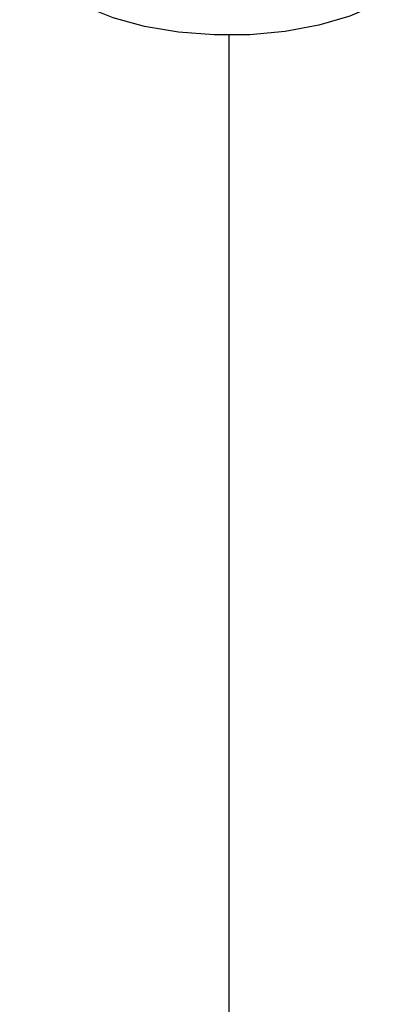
# Paper-space layout '005_EXP_CORICANT_PE_DRAWING_3_1' of a CAD drawing. Header units: millimetres. Extents: x 6 to 413, y 7 to 290.
# Tile 322 of 362: x 233.574 to 233.927, y 240.635 to 241.607. Entities that reach past the tile are written whole.
import ezdxf

# ---------------------------------------------------------------- set-up
doc = ezdxf.new("R2010")
doc.units = ezdxf.units.MM
doc.header["$LTSCALE"] = 23.1
doc.linetypes.add('DASHED', pattern=[0.2, 0.1, -0.1])
doc.layers.add('000_OFFSET-LINES', color=7, linetype='CONTINUOUS')
doc.layers.add('124100000694A_M3X4P5_C_NI_BL183', color=7, linetype='CONTINUOUS')

# ---------------------------------------------------------------- blocks, each defined once
blk = doc.blocks.new('124100000694A_M3X4P5_C_NI_BL183', base_point=(233.7804, 242.0975))
at = {"layer": '124100000694A_M3X4P5_C_NI_BL183', "color": 7, "linetype": 'Continuous'}
blk.add_lwpolyline([(233.92677, 241.62195), (233.89967, 241.61054), (233.86907, 241.60161), (233.83587, 241.59542), (233.80105, 241.59215), (233.76562, 241.5919), (233.73063, 241.59467), (233.69709, 241.60039), (233.66599, 241.60888), (233.63825, 241.6199), (233.61467, 241.63312), (233.59595, 241.64816), (233.58263, 241.66458), (233.5751, 241.68189), (233.57384, 241.69179)], dxfattribs=at)

psp = doc.layouts.new('005_EXP_CORICANT_PE_DRAWING_3_1')

# ---------------------------------------------------------------- linework, layer by layer
at = {"layer": '000_OFFSET-LINES', "color": 4, "linetype": 'DASHED'}
psp.add_line((233.7804, 241.59201), (233.7804, 228.72419), dxfattribs=at)

# ---------------------------------------------------------------- block references
at = {"layer": '124100000694A_M3X4P5_C_NI_BL183'}
psp.add_blockref('124100000694A_M3X4P5_C_NI_BL183', (233.7804, 242.0975), dxfattribs=at)

doc.saveas('drawing.dxf')
